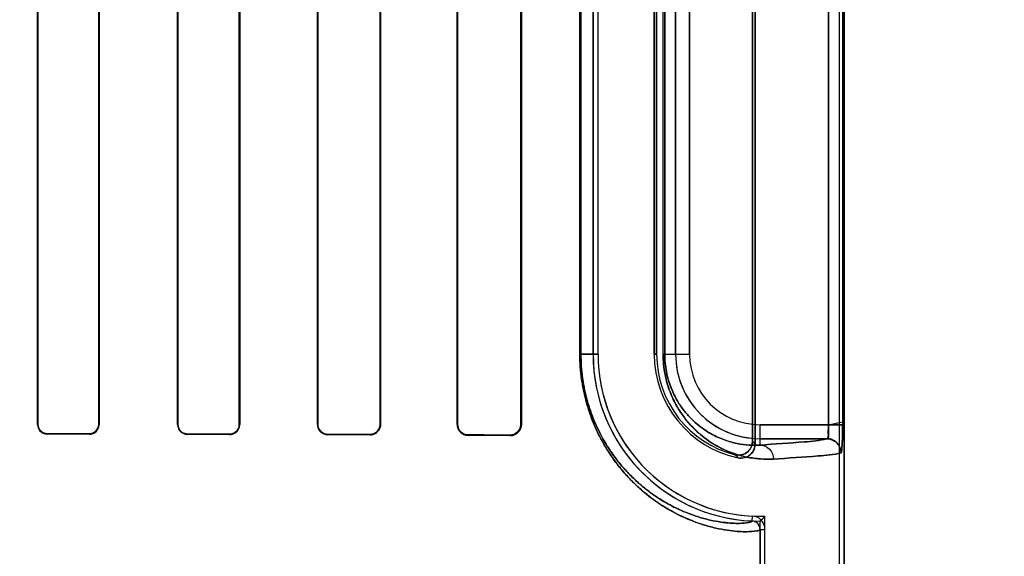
# Model space of a CAD drawing. Header units: millimetres. Extents: x 0 to 297, y 0 to 210.
# Tile 362 of 455: x 242.733 to 242.979, y 157.272 to 157.406. Entities that reach past the tile are written whole.
import ezdxf

# ---------------------------------------------------------------- set-up
doc = ezdxf.new("R2010")
doc.units = ezdxf.units.MM
doc.header["$LTSCALE"] = 16.335
doc.layers.get('0').update_dxf_attribs({"linetype": 'CONTINUOUS'})
for name, color, linetype in [('AXES_REF', 7, 'CONTINUOUS'), ('INTFCLR_1', 7, 'CONTINUOUS'), ('INTFCLR_72935', 7, 'CONTINUOUS')]:
    doc.layers.add(name, color=color, linetype=linetype)

msp = doc.modelspace()

# ---------------------------------------------------------------- linework, layer by layer
at = {"color": 7, "linetype": 'Continuous'}
for radius in [6.787079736, 6.7865, 6.743039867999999]:
    msp.add_circle((241.4889104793, 154.7114782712), radius, dxfattribs=at)
msp.add_arc((241.4889104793, 154.7114782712), 6.72, 278.2771290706, 261.7228709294, dxfattribs=at)
at = {"layer": 'AXES_REF', "color": 9, "linetype": 'Continuous'}
msp.add_circle((241.4889104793, 154.7114782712), 4.150003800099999, dxfattribs=at)
at = {"layer": 'AXES_REF', "color": 7, "linetype": 'Continuous'}
msp.add_arc((241.4889104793, 154.7114782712), 6.874, 113.0826847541, 66.9173152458, dxfattribs=at)
at = {"layer": 'AXES_REF', "color": 9, "linetype": 'Continuous'}
msp.add_arc((241.4889104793, 154.7114782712), 6.191158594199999, 94.4118118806, 85.5881881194, dxfattribs=at)
at = {"layer": 'INTFCLR_1', "color": 6, "linetype": 'Continuous'}
for p, q in [((242.9379582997, 159.0304801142), (242.9379582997, 157.1614683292)), ((242.9391925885, 159.0304683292), (242.9391925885, 157.1614683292)), ((242.916345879, 157.300812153), (242.916345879, 157.5121245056)), ((242.9169582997, 157.5128924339), (242.9169582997, 157.3000442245)), ((242.737955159, 157.5079683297), (242.737955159, 157.3049683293)), ((242.7380392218, 157.5079683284), (242.7380392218, 157.3049683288)), ((242.7532036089, 157.3049683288), (242.7532036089, 157.5079683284)), ((242.7532904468, 157.3049683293), (242.7532904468, 157.5079683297)), ((242.7728738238, 157.5079683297), (242.7728738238, 157.3049683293)), ((242.7729640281, 157.5079683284), (242.7729640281, 157.3049683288)), ((242.7882873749, 157.3049683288), (242.7882873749, 157.5079683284)), ((242.7883817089, 157.3049683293), (242.7883817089, 157.5079683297)), ((242.8077693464, 157.5079683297), (242.8077693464, 157.3049683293)), ((242.8078688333, 157.5079683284), (242.8078688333, 157.3049683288)), ((242.8233938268, 157.3049683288), (242.8233938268, 157.5079683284)), ((242.8234999, 157.3049683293), (242.8234999, 157.5079683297)), ((242.8426325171, 157.5079683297), (242.8426325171, 157.3049683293)), ((242.8427473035, 157.5079683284), (242.8427473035, 157.3049683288)), ((242.8585317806, 157.3049683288), (242.8585317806, 157.5079683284)), ((242.8586586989, 157.3049683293), (242.8586586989, 157.5079683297)), ((242.876555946, 157.4904683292), (242.876555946, 157.3224683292)), ((242.8777902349, 157.3224683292), (242.8777902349, 157.4904683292)), ((242.8917902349, 157.3224683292), (242.8917902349, 157.4904683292)), ((242.8924026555, 157.4904683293), (242.8924026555, 157.3224683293)), ((242.9181925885, 157.2787818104), (242.9181925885, 157.1614683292)), ((242.9194268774, 157.1614683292), (242.9194268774, 157.2787818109))]:
    msp.add_line(p, q, dxfattribs=at)
at = {"layer": 'INTFCLR_1', "color": 9, "linetype": 'Continuous'}
for p, q in [((242.9352921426, 157.3049077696), (242.9352921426, 157.5080288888)), ((242.9387884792, 157.5080288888), (242.9387884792, 157.3049077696)), ((242.8732516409, 157.3224683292), (242.8732516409, 157.4904683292)), ((242.8735098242, 157.4904683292), (242.8735098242, 157.3224683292)), ((242.8940143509, 157.3224683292), (242.8940143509, 157.4904683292)), ((242.8944233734, 157.4904683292), (242.8944233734, 157.3224683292)), ((242.897132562, 157.4904683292), (242.897132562, 157.3224683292)), ((242.900632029, 157.3224683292), (242.900632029, 157.4904683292)), ((242.8732516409, 157.3224683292), (242.8777902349, 157.3224683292)), ((242.8924026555, 157.3224683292), (242.8917902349, 157.3224683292)), ((242.8940143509, 157.3224683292), (242.900632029, 157.3224683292)), ((242.7380392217, 157.3049683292), (242.7379551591, 157.3049683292)), ((242.7532904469, 157.3049683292), (242.7532036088, 157.3049683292)), ((242.7729640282, 157.3049683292), (242.772873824, 157.3049683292)), ((242.7883817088, 157.3049683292), (242.7882873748, 157.3049683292)), ((242.8078688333, 157.3049683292), (242.8077693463, 157.3049683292)), ((242.8234999, 157.3049683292), (242.8233938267, 157.3049683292)), ((242.8427473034, 157.3049683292), (242.8426325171, 157.3049683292)), ((242.8586586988, 157.3049683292), (242.8585317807, 157.3049683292)), ((242.9181925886, 157.2998371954), (242.9181925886, 157.3049077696)), ((242.9352921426, 157.3049077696), (242.9181925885, 157.3049077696)), ((242.740356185, 157.3025623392), (242.740356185, 157.3026469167)), ((242.750856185, 157.3026258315), (242.750856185, 157.3025395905)), ((242.775356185, 157.3024793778), (242.775356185, 157.302570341)), ((242.785856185, 157.3025436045), (242.785856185, 157.3024501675)), ((242.810356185, 157.3023726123), (242.810356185, 157.3024732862)), ((242.820856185, 157.3024392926), (242.820856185, 157.3023346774)), ((242.845356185, 157.3022321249), (242.845356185, 157.3023490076)), ((242.855856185, 157.3023046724), (242.855856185, 157.3021805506)), ((242.9181925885, 157.3014083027), (242.9349151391, 157.3014083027)), ((242.9162527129, 157.2821125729), (242.9161934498, 157.2808797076)), ((242.9181925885, 157.2787819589), (242.9194268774, 157.2787819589))]:
    msp.add_line(p, q, dxfattribs=at)
at = {"layer": 'INTFCLR_1', "color": 7, "linetype": 'Continuous'}
for p, q in [((242.9352921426, 157.3049077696), (242.9387899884, 157.3055840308)), ((242.9387884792, 157.3049077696), (242.9352921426, 157.3049077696))]:
    msp.add_line(p, q, dxfattribs=at)
msp.add_lwpolyline([(242.855856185, 157.3023046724), (242.8559515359, 157.3023059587), (242.8560477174, 157.3023107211), (242.8561445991, 157.3023190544), (242.8562428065, 157.3023311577), (242.8563414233, 157.3023470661), (242.8564380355, 157.3023663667), (242.8565317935, 157.3023886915), (242.8566233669, 157.3024140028), (242.8567126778, 157.3024421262)], dxfattribs=at)
at = {"layer": 'INTFCLR_1', "color": 6, "linetype": 'Continuous'}
for centre, radius, start, end in [((242.9181925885, 157.3224683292), 0.0416366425, 179.9999999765, 267.2479465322), ((242.9181925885, 157.3224683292), 0.0404023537, 180.0000013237, 267.248010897), ((242.9181925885, 157.3224683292), 0.0264023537, 180.0000020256, 258.1110819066), ((242.9181925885, 157.3224683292), 0.025789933, 179.9999997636, 256.1647639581), ((242.9160924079, 157.2787819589), 0.0033344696, 359.9999834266, 87.24365624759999), ((242.9160924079, 157.2787819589), 0.0021001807, 0, 87.2436536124)]:
    msp.add_arc(centre, radius, start, end, dxfattribs=at)
at = {"layer": 'INTFCLR_1', "color": 9, "linetype": 'Continuous'}
for centre, radius, start, end in [((242.9181925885, 157.3224683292), 0.0210600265, 179.9999999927, 270.000000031), ((242.9181925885, 157.3224683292), 0.0175605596, 180.0000002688, 269.9999999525), ((242.9618619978, 157.3364829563), 0.0578283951, 218.0856596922, 219.0588532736), ((242.9620839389, 157.3425692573), 0.0674070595, 222.0440527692, 222.9598197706)]:
    msp.add_arc(centre, radius, start, end, dxfattribs=at)
at = {"layer": 'INTFCLR_1', "color": 6, "linetype": 'Continuous'}
for major_axis, ratio, start_param, end_param in [((0.3860864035, 0), 0.0034906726, 1.0330623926, 1.0644388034), ((0.3650864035, 0), 0.0034906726, 0.9983944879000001, 1.0322457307), ((0.3860864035, 0), 0.0034906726, 0.9237350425, 0.9573995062), ((0.3650864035, 0), 0.0034906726, 0.8795209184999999, 0.9162996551), ((0.3860864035, 0), 0.0034906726, 0.8044638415, 0.8415583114), ((0.3650864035, 0), 0.0034906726, 0.7475038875, 0.7888979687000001), ((0.3860864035, 0), 0.0034906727, 0.6694696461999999, 0.7121557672), ((0.3650864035, 0), 0.0034906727, 0.5930216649, 0.642674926)]:
    msp.add_ellipse((242.553106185, 157.3014683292), major_axis=major_axis, ratio=ratio, start_param=start_param, end_param=end_param, dxfattribs=at)
at = {"layer": 'INTFCLR_1', "color": 9, "linetype": 'Continuous'}
for points, knots in [([(242.8732516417, 157.3224683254), (242.873251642, 157.3203765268), (242.8734339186, 157.3177672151), (242.8739181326, 157.314699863), (242.87429274, 157.3127550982), (242.8748605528, 157.3104274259), (242.8761662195, 157.3062404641), (242.8778617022, 157.3024071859), (242.8798448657, 157.298982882), (242.8813599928, 157.2966390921), (242.882955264, 157.2945066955), (242.8846040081, 157.2925791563), (242.886179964, 157.2908817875), (242.8888118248, 157.2883537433), (242.8925584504, 157.2854345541), (242.8963358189, 157.2831822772), (242.8991649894, 157.2818050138), (242.901681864, 157.2807358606), (242.9045902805, 157.2797342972), (242.9077941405, 157.2789330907), (242.9105622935, 157.2784662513), (242.9128992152, 157.2782411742), (242.915104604, 157.2781750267), (242.9168307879, 157.2782895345), (242.917855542, 157.2784932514), (242.9181926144, 157.2786858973), (242.9181925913, 157.2787817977)], [0, 0, 0, 0, 0.0889371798, 0.1107072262, 0.1320273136, 0.1731273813, 0.2124909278, 0.3184380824, 0.3502902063, 0.380703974, 0.4370556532, 0.4633408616, 0.4885245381, 0.5355068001, 0.6183686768, 0.6898284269, 0.7220568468, 0.7520984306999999, 0.8060504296, 0.8526511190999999, 0.8923284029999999, 0.9253859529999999, 0.952134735, 0.9868991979, 0.9959225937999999, 1, 1, 1, 1]), ([(242.8735098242, 157.3224683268), (242.8735098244, 157.3204704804), (242.8736831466, 157.3179784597), (242.8741436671, 157.3150487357), (242.8744999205, 157.3131914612), (242.8750397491, 157.3109688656), (242.8758253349, 157.3084397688), (242.8769790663, 157.3053858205), (242.8783118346, 157.3025859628), (242.8797792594, 157.3000420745), (242.8812195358, 157.2978056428), (242.8827360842, 157.2957709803), (242.8843035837, 157.2939320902), (242.8858013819, 157.2923135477), (242.888301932, 157.2899041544), (242.8918615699, 157.28712333), (242.8954510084, 157.2849798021), (242.8981386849, 157.2836710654), (242.900528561, 157.2826566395), (242.903289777, 157.2817084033), (242.9063309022, 157.2809535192), (242.9089579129, 157.2805178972), (242.9111742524, 157.2803131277), (242.9132684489, 157.2802613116), (242.9148998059, 157.2803834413), (242.9158812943, 157.2805907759), (242.9161937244, 157.280786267), (242.9161934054, 157.2808796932)], [0, 0, 0, 0, 0.0892207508, 0.1110575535, 0.1324414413, 0.1736590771, 0.2131269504, 0.2506329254, 0.3193864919, 0.3512892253, 0.381742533, 0.4381432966, 0.4644401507, 0.4896280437, 0.5365996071, 0.6193826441, 0.6907139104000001, 0.7228668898, 0.7528287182, 0.8066156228, 0.8530532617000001, 0.8925788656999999, 0.9255032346, 0.9521430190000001, 0.986801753, 0.9958277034, 1, 1, 1, 1]), ([(242.8940143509, 157.3224683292), (242.8940143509, 157.3216190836), (242.8940961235, 157.3199430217), (242.894450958, 157.3175120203), (242.895000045, 157.3152385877), (242.8956972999, 157.3131597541), (242.8965025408, 157.3112791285), (242.8973831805, 157.3095865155), (242.8983173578, 157.3080627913), (242.8995747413, 157.3062866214), (242.9012051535, 157.3043762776), (242.9032503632, 157.3024597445), (242.9052921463, 157.3009034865), (242.9078889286, 157.2992842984), (242.9110596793, 157.2978253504), (242.9142259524, 157.2969266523), (242.9166207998, 157.2965176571), (242.9188332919, 157.2962909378), (242.9204699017, 157.2962790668), (242.9215324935, 157.2963377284)], [0, 0, 0, 0, 0.0600375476, 0.1184073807, 0.1734336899, 0.2251567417, 0.2732358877, 0.317912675, 0.3599266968, 0.3994875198, 0.4716710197, 0.5370331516, 0.5972817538, 0.6528632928, 0.7531314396, 0.8428522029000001, 0.8846845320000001, 0.924765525, 1, 1, 1, 1]), ([(242.8944233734, 157.3224683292), (242.8944233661, 157.3217280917), (242.8944943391, 157.3202672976), (242.894802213, 157.3181488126), (242.8952786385, 157.3161680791), (242.8958834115, 157.3143576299), (242.8965818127, 157.3127203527), (242.8973455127, 157.3112472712), (242.8981554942, 157.3099218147), (242.899245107, 157.30837836), (242.9006572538, 157.30672), (242.902427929, 157.305058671), (242.9041948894, 157.3037122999), (242.9064387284, 157.3023157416), (242.9091766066, 157.3010631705), (242.9119079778, 157.3002998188), (242.9139711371, 157.2999595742), (242.9158739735, 157.299777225), (242.9172803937, 157.299778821), (242.9181925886, 157.2998371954)], [0, 0, 0, 0, 0.0604339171, 0.1191792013, 0.1745255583, 0.2265330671, 0.274833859, 0.3197007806, 0.3618819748, 0.401549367, 0.4738586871, 0.539260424, 0.5994174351, 0.6549168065, 0.7547846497, 0.8440250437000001, 0.8855731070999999, 0.9253749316, 1, 1, 1, 1]), ([(242.9349151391, 157.3014083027), (242.933077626, 157.3009059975), (242.92744679, 157.3004777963), (242.9218836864, 157.3000428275), (242.9181925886, 157.2998371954)], [0, 0, 0, 0, 0.3400599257, 1, 1, 1, 1]), ([(242.9181925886, 157.2998371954), (242.9190497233, 157.2998325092), (242.9208481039, 157.2990409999), (242.9215280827, 157.2972234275), (242.9215324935, 157.2963377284)], [0, 0, 0, 0, 0.4918058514, 1, 1, 1, 1]), ([(242.9215324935, 157.2963377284), (242.9252573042, 157.2965433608), (242.9308714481, 157.2969785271), (242.9365528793, 157.2974062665), (242.9384080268, 157.2979088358)], [0, 0, 0, 0, 0.6599704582, 1, 1, 1, 1])]:
    msp.add_open_spline(points, degree=3, knots=knots, dxfattribs=at)
at = {"layer": 'INTFCLR_1', "color": 7, "linetype": 'Continuous'}
for points, knots in [([(242.9387899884, 157.3055840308), (242.9387920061, 157.3051332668), (242.938786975, 157.3040237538), (242.9387723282, 157.3025152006), (242.9387386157, 157.3011006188), (242.9386839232, 157.2998531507), (242.9386375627, 157.2988005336), (242.9385135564, 157.2981699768), (242.9384646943, 157.2979241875), (242.9384080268, 157.2979088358)], [0, 0, 0, 0, 0.1753970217, 0.4315905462, 0.5876692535, 0.7243269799, 0.9227195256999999, 0.9771554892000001, 1, 1, 1, 1]), ([(242.8558561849, 157.302304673), (242.8563573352, 157.3023116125), (242.8577407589, 157.3026647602), (242.8585359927, 157.3041147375), (242.8585317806, 157.3049683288)], [0, 0, 0, 0, 0.3699426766, 1, 1, 1, 1]), ([(242.9384080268, 157.2979088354), (242.9385524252, 157.298492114), (242.93869264, 157.2995794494), (242.938741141, 157.3012750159), (242.938782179, 157.3030185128), (242.938788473, 157.3042619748), (242.9387884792, 157.3049077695)], [0, 0, 0, 0, 0.2545299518, 0.46872787, 0.7240380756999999, 1, 1, 1, 1])]:
    msp.add_open_spline(points, degree=3, knots=knots, dxfattribs=at)
at = {"layer": 'INTFCLR_1', "color": 6, "linetype": 'Continuous'}
for points, knots in [([(242.737955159, 157.3049683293), (242.737955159, 157.304449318), (242.7383625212, 157.3031905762), (242.7396515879, 157.3025638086), (242.740356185, 157.3025623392)], [0, 0, 0, 0, 0.424164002, 1, 1, 1, 1]), ([(242.7380392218, 157.3049683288), (242.7380392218, 157.3044642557), (242.7384357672, 157.3032489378), (242.7396793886, 157.302648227), (242.7403561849, 157.3026469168)], [0, 0, 0, 0, 0.4268656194, 1, 1, 1, 1]), ([(242.750856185, 157.3026258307), (242.7514235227, 157.3026246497), (242.7526657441, 157.3030872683), (242.7532036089, 157.3043391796), (242.7532036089, 157.3049683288)], [0, 0, 0, 0, 0.4741700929, 1, 1, 1, 1]), ([(242.7508561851, 157.3025395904), (242.7513073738, 157.3025385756), (242.7525662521, 157.3028725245), (242.7532904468, 157.3041862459), (242.7532904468, 157.3049683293)], [0, 0, 0, 0, 0.3658474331, 1, 1, 1, 1]), ([(242.7728738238, 157.3049683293), (242.7728738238, 157.3044462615), (242.773279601, 157.3031477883), (242.7746137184, 157.3024813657), (242.7753561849, 157.302479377)], [0, 0, 0, 0, 0.4128529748, 1, 1, 1, 1]), ([(242.7729640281, 157.3049683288), (242.7729640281, 157.304460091), (242.7733604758, 157.303207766), (242.7746456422, 157.3025720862), (242.7753561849, 157.3025703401)], [0, 0, 0, 0, 0.4170044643, 1, 1, 1, 1]), ([(242.785856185, 157.3025436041), (242.786316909, 157.3025423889), (242.7875765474, 157.3028854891), (242.7882873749, 157.3041966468), (242.7882873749, 157.3049683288)], [0, 0, 0, 0, 0.3738419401, 1, 1, 1, 1]), ([(242.785856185, 157.3024501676), (242.7863420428, 157.3024487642), (242.7876522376, 157.3028121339), (242.7883817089, 157.3041734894), (242.7883817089, 157.3049683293)], [0, 0, 0, 0, 0.3793705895, 1, 1, 1, 1]), ([(242.8077693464, 157.3049683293), (242.8077693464, 157.3044503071), (242.80816364, 157.3031016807), (242.8095575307, 157.3023753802), (242.810356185, 157.3023726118)], [0, 0, 0, 0, 0.393430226, 1, 1, 1, 1]), ([(242.8078688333, 157.3049683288), (242.8078688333, 157.3044587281), (242.8082612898, 157.3031604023), (242.8095993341, 157.3024756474), (242.810356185, 157.3024732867)], [0, 0, 0, 0, 0.4023834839, 1, 1, 1, 1]), ([(242.820856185, 157.3024392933), (242.8213634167, 157.302437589), (242.8226839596, 157.3028220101), (242.8233938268, 157.3041875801), (242.8233938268, 157.3049683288)], [0, 0, 0, 0, 0.3938208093, 1, 1, 1, 1]), ([(242.820856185, 157.3023346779), (242.8213952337, 157.302332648), (242.8227734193, 157.3027435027), (242.8234999, 157.3041650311), (242.8234999, 157.3049683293)], [0, 0, 0, 0, 0.4015735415, 1, 1, 1, 1]), ([(242.8426325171, 157.3049683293), (242.8426325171, 157.3044719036), (242.8429988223, 157.303062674), (242.8444696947, 157.3022362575), (242.8453561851, 157.3022321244)], [0, 0, 0, 0, 0.358967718, 1, 1, 1, 1]), ([(242.8427473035, 157.3049683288), (242.8427473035, 157.3044735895), (242.8431172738, 157.3031196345), (242.8445249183, 157.3023523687), (242.8453561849, 157.3023490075)], [0, 0, 0, 0, 0.3731029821, 1, 1, 1, 1]), ([(242.8558561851, 157.3021805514), (242.856395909, 157.3021777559), (242.8578498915, 157.3025785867), (242.8586586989, 157.3040881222), (242.8586586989, 157.3049683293)], [0, 0, 0, 0, 0.3801089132, 1, 1, 1, 1]), ([(242.9349151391, 157.3014083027), (242.935392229, 157.3014730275), (242.9351019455, 157.3033083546), (242.9352964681, 157.3042104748), (242.9352921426, 157.3049077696)], [0, 0, 0, 0, 0.4084435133, 1, 1, 1, 1]), ([(242.9120254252, 157.2974266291), (242.9125803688, 157.2972899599), (242.9137743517, 157.2972966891), (242.9156624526, 157.2983087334), (242.916345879, 157.2998813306), (242.916345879, 157.300812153)], [0, 0, 0, 0, 0.2761837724, 0.5501894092, 1, 1, 1, 1]), ([(242.9384080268, 157.2979088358), (242.938407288, 157.298574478), (242.9380552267, 157.2997463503), (242.9367505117, 157.3010540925), (242.9355797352, 157.3014075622), (242.9349151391, 157.3014083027)], [0, 0, 0, 0, 0.3682330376, 0.6323456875, 1, 1, 1, 1]), ([(242.9169582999, 157.3000442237), (242.9169582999, 157.2994839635), (242.9166765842, 157.2983454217), (242.9152892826, 157.2967670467), (242.9136452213, 157.2964445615), (242.9127533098, 157.2966323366)], [0, 0, 0, 0, 0.2757362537, 0.5514164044, 1, 1, 1, 1])]:
    msp.add_open_spline(points, degree=3, knots=knots, dxfattribs=at)
at = {"layer": 'INTFCLR_72935', "color": 6, "linetype": 'Continuous'}
for p, q in [((242.9379582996, 159.0304918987), (242.9379582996, 157.1614683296)), ((242.9391925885, 157.1614683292), (242.9391925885, 159.0304683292)), ((242.916345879, 157.5121245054), (242.916345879, 157.3008121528)), ((242.9169582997, 157.3000442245), (242.9169582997, 157.5128924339)), ((242.7379551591, 157.3049683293), (242.7379551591, 157.5079683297)), ((242.7380392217, 157.3049683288), (242.7380392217, 157.5079683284)), ((242.7532036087, 157.5079683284), (242.7532036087, 157.3049683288)), ((242.753290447, 157.5079683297), (242.753290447, 157.3049683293)), ((242.772873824, 157.3049683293), (242.772873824, 157.5079683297)), ((242.7729640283, 157.3049683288), (242.7729640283, 157.5079683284)), ((242.7882873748, 157.5079683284), (242.7882873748, 157.3049683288)), ((242.7883817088, 157.5079683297), (242.7883817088, 157.3049683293)), ((242.8077693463, 157.3049683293), (242.8077693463, 157.5079683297)), ((242.8078688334, 157.3049683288), (242.8078688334, 157.5079683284)), ((242.8233938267, 157.5079683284), (242.8233938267, 157.3049683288)), ((242.8234998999, 157.5079683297), (242.8234998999, 157.3049683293)), ((242.8426325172, 157.3049683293), (242.8426325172, 157.5079683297)), ((242.8427473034, 157.3049683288), (242.8427473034, 157.5079683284)), ((242.8585317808, 157.5079683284), (242.8585317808, 157.3049683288)), ((242.8586586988, 157.5079683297), (242.8586586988, 157.3049683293)), ((242.876555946, 157.3224683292), (242.876555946, 157.4904683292)), ((242.8777902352, 157.3224683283), (242.8777902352, 157.4904683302)), ((242.8917902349, 157.4904683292), (242.8917902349, 157.3224683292)), ((242.8924026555, 157.3224683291), (242.8924026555, 157.4904683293)), ((242.9194268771, 157.1614683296), (242.9194268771, 157.2820848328)), ((242.9181925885, 157.1614683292), (242.9181925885, 157.2808316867))]:
    msp.add_line(p, q, dxfattribs=at)
at = {"layer": 'INTFCLR_72935', "color": 9, "linetype": 'Continuous'}
for p, q in [((242.9352921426, 157.5080288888), (242.9352921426, 157.3049077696)), ((242.9387884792, 157.5080288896), (242.9387884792, 157.3049077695)), ((242.8732516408, 157.3224683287), (242.8732516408, 157.4904683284)), ((242.8735098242, 157.3224683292), (242.8735098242, 157.4904683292)), ((242.8940143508, 157.322468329), (242.8940143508, 157.49046833)), ((242.8944233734, 157.3224683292), (242.8944233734, 157.4904683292)), ((242.897132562, 157.3224683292), (242.897132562, 157.4904683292)), ((242.900632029, 157.4904683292), (242.900632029, 157.3224683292)), ((242.8777902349, 157.3224683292), (242.8732516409, 157.3224683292)), ((242.8917902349, 157.3224683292), (242.8924026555, 157.3224683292)), ((242.8940143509, 157.3224683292), (242.900632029, 157.3224683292)), ((242.7379551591, 157.3049683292), (242.7380392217, 157.3049683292)), ((242.7532036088, 157.3049683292), (242.7532904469, 157.3049683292)), ((242.772873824, 157.3049683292), (242.7729640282, 157.3049683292)), ((242.7882873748, 157.3049683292), (242.7883817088, 157.3049683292)), ((242.8077693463, 157.3049683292), (242.8078688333, 157.3049683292)), ((242.8233938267, 157.3049683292), (242.8234999, 157.3049683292)), ((242.8426325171, 157.3049683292), (242.8427473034, 157.3049683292)), ((242.8585317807, 157.3049683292), (242.8586586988, 157.3049683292)), ((242.9181925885, 157.2998371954), (242.9181925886, 157.3049077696)), ((242.9181925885, 157.3049077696), (242.9387884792, 157.3049077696)), ((242.740356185, 157.3026469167), (242.740356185, 157.3025623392)), ((242.750856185, 157.3025395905), (242.750856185, 157.3026258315)), ((242.775356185, 157.302570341), (242.775356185, 157.3024793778)), ((242.785856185, 157.3024501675), (242.785856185, 157.3025436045)), ((242.810356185, 157.3024732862), (242.810356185, 157.3023726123)), ((242.820856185, 157.3023346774), (242.820856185, 157.3024392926)), ((242.845356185, 157.3023490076), (242.845356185, 157.3022321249)), ((242.855856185, 157.3021805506), (242.855856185, 157.3023046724)), ((242.9349151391, 157.3014083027), (242.9181925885, 157.3014083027))]:
    msp.add_line(p, q, dxfattribs=at)
at = {"layer": 'INTFCLR_72935', "color": 7, "linetype": 'Continuous'}
for points in [[(242.8567090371, 157.3024409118), (242.8566215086, 157.3024134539), (242.8565319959, 157.3023887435), (242.8564405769, 157.3023669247), (242.8563473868, 157.3023481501), (242.8562524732, 157.3023325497), (242.8561557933, 157.3023202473), (242.8560574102, 157.3023113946), (242.8559574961, 157.3023061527), (242.855856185, 157.3023046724)], [(242.855856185, 157.3021805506), (242.8559643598, 157.3021820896), (242.8560695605, 157.3021876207), (242.8561716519, 157.3021968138), (242.8562701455, 157.3022092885), (242.8563653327, 157.3022247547), (242.8564582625, 157.3022431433), (242.85654923, 157.3022643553), (242.8566377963, 157.3022881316), (242.8567239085, 157.3023142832)]]:
    msp.add_lwpolyline(points, dxfattribs=at)
at = {"layer": 'INTFCLR_72935', "color": 6, "linetype": 'Continuous'}
for centre, radius, start, end in [((242.9181925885, 157.3224683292), 0.0416366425, 180.0000000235, 270), ((242.9181925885, 157.3224683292), 0.0404023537, 180.0000013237, 271.7506537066), ((242.9181925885, 157.3224683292), 0.0264023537, 180.0000020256, 258.1110819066), ((242.9181925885, 157.3224683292), 0.025789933, 180.0000001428, 256.164763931), ((242.8367836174, 157.3622500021), 0.1151362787, 314.9967119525, 315.8720262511)]:
    msp.add_arc(centre, radius, start, end, dxfattribs=at)
at = {"layer": 'INTFCLR_72935', "color": 9, "linetype": 'Continuous'}
for centre, radius, start, end in [((242.9181925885, 157.3224683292), 0.0210600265, 180.0000000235, 269.9999999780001), ((242.9181925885, 157.3224683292), 0.0175605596, 180.0000002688, 269.9999999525), ((242.9618619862, 157.3364829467), 0.0578283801, 218.0856592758, 219.058853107), ((242.9620838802, 157.3425692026), 0.0674069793, 222.0440516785, 222.9598197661)]:
    msp.add_arc(centre, radius, start, end, dxfattribs=at)
at = {"layer": 'INTFCLR_72935', "color": 6, "linetype": 'Continuous'}
for major_axis, ratio, start_param, end_param in [((0.3860864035, 0), 0.0034906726, 1.0330623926, 1.0644388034), ((0.3650864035, 0), 0.0034906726, 0.9983944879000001, 1.0322457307), ((0.3860864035, 0), 0.0034906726, 0.9237350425, 0.9573995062), ((0.3650864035, 0), 0.0034906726, 0.8795209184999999, 0.9162996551), ((0.3860864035, 0), 0.0034906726, 0.8044638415, 0.8415583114), ((0.3650864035, 0), 0.0034906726, 0.7475038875, 0.7888979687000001), ((0.3860864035, 0), 0.0034906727, 0.6694696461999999, 0.7121557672), ((0.3650864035, 0), 0.0034906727, 0.5930216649, 0.642674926)]:
    msp.add_ellipse((242.553106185, 157.3014683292), major_axis=major_axis, ratio=ratio, start_param=start_param, end_param=end_param, dxfattribs=at)
at = {"layer": 'INTFCLR_72935', "color": 9, "linetype": 'Continuous'}
for points, knots in [([(242.918192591, 157.2787817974), (242.9181926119, 157.2786847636), (242.9178498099, 157.2784913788), (242.9168172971, 157.278287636), (242.915079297, 157.2781743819), (242.9128676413, 157.2782434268), (242.9105348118, 157.278470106), (242.9077765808, 157.2789371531), (242.9052186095, 157.2795775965), (242.9029679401, 157.2802930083), (242.9004108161, 157.2812363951), (242.8969581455, 157.2828128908), (242.8934521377, 157.2849007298), (242.8909279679, 157.2867278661), (242.8893988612, 157.2879529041), (242.8877857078, 157.2893395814), (242.8857431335, 157.2913010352), (242.8833280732, 157.2940113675), (242.8813856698, 157.2966030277), (242.8798703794, 157.298941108), (242.8783215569, 157.3016090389), (242.8769145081, 157.3045464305), (242.8758630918, 157.3073119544), (242.8752962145, 157.3090304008), (242.8747572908, 157.3108520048), (242.8742958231, 157.3127405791), (242.8739197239, 157.3146905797), (242.8734343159, 157.3177621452), (242.8732516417, 157.3203741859), (242.8732516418, 157.3224683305)], [0, 0, 0, 0, 0.004125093, 0.0132564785, 0.0482716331, 0.0750900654, 0.1080986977, 0.1475742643, 0.1940030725, 0.220035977, 0.2479478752, 0.309834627, 0.3811008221, 0.4210070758, 0.4422222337, 0.4643790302, 0.5114245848, 0.5624876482, 0.6185464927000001, 0.6489140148, 0.6808923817, 0.7496495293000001, 0.7870559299, 0.8066095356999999, 0.8265636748, 0.8678037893, 0.8891910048, 0.9109738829, 1, 1, 1, 1]), ([(242.9161934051, 157.2808796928), (242.9161937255, 157.280785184), (242.9158759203, 157.2805888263), (242.9148869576, 157.2803815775), (242.9132444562, 157.2802605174), (242.9111443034, 157.2803151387), (242.908931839, 157.2805214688), (242.9063142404, 157.2809573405), (242.9038864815, 157.2815606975), (242.9017499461, 157.282237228), (242.8993215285, 157.2831312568), (242.8960417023, 157.2846286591), (242.8927114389, 157.2866148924), (242.8903137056, 157.2883544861), (242.888860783, 157.2895215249), (242.8873275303, 157.2908432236), (242.8853859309, 157.2927135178), (242.8830902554, 157.2952986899), (242.8812439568, 157.297771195), (242.8798035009, 157.300002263), (242.8783306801, 157.3025491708), (242.8769928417, 157.3053535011), (242.8758345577, 157.3084126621), (242.8750454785, 157.3109473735), (242.8745028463, 157.3131775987), (242.8741451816, 157.3150398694), (242.873683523, 157.3179736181), (242.8735098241, 157.3204682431), (242.8735098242, 157.3224683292)], [0, 0, 0, 0, 0.0042205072, 0.0133546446, 0.0482658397, 0.0749773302, 0.107855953, 0.147184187, 0.1934547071, 0.2194070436, 0.2472394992, 0.3089771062, 0.3801211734, 0.4199834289, 0.4411824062, 0.463327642, 0.5103666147, 0.5614497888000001, 0.6175621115, 0.6479715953, 0.6800034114, 0.7489049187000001, 0.7864046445, 0.8260157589, 0.8673774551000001, 0.8888305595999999, 0.9106821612, 1, 1, 1, 1]), ([(242.921532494, 157.2963377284), (242.9204725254, 157.2962792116), (242.9182526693, 157.2962948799), (242.9147955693, 157.2967673), (242.9110886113, 157.2978146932), (242.9079123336, 157.2992713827), (242.9053084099, 157.3008920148), (242.9036369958, 157.3021644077), (242.9023025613, 157.303347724), (242.9009135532, 157.3047180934), (242.8991982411, 157.3067275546), (242.8976557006, 157.309067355), (242.8965171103, 157.3112478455), (242.8957070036, 157.3131337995), (242.8950051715, 157.3152200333), (242.8944549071, 157.3174920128), (242.8940971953, 157.3199302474), (242.8940143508, 157.3216097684), (242.8940143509, 157.3224683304)], [0, 0, 0, 0, 0.0750536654, 0.156480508, 0.2459796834, 0.3464559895, 0.4023291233, 0.4625807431, 0.4947026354, 0.5283756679, 0.6004715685, 0.6810517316, 0.7259046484, 0.7742538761, 0.8260146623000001, 0.8813433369, 0.9392998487, 1, 1, 1, 1]), ([(242.9181925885, 157.2998371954), (242.9172826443, 157.2997789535), (242.9153745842, 157.2997765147), (242.9123983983, 157.3001648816), (242.9092015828, 157.3010540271), (242.9064589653, 157.3023045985), (242.9042089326, 157.3037024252), (242.9024343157, 157.3050528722), (242.9006601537, 157.3067167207), (242.8989177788, 157.30876262), (242.8975814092, 157.3107965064), (242.8965944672, 157.3126929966), (242.8958918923, 157.3143346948), (242.8952831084, 157.3161519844), (242.8948055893, 157.3181316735), (242.8944952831, 157.3202562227), (242.8944233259, 157.3217199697), (242.8944233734, 157.3224683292)], [0, 0, 0, 0, 0.07444774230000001, 0.1553151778, 0.244333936, 0.3444117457, 0.4002041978, 0.4603600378, 0.5261873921, 0.5984175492, 0.679289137, 0.7242686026, 0.7728488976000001, 0.8249350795, 0.8805719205, 0.9388974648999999, 1, 1, 1, 1]), ([(242.9181925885, 157.2998371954), (242.921883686, 157.3000428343), (242.927446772, 157.3004778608), (242.9330776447, 157.3009059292), (242.9349151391, 157.3014083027)], [0, 0, 0, 0, 0.6599400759, 1, 1, 1, 1]), ([(242.9181925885, 157.2998371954), (242.9190497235, 157.2998325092), (242.9208481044, 157.2990410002), (242.9215280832, 157.2972234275), (242.921532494, 157.2963377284)], [0, 0, 0, 0, 0.491805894, 1, 1, 1, 1]), ([(242.9384080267, 157.2979088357), (242.9365528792, 157.2974062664), (242.9308714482, 157.2969785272), (242.9252573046, 157.2965433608), (242.921532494, 157.2963377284)], [0, 0, 0, 0, 0.3400295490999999, 1, 1, 1, 1])]:
    msp.add_open_spline(points, degree=3, knots=knots, dxfattribs=at)
at = {"layer": 'INTFCLR_72935', "color": 6, "linetype": 'Continuous'}
for points, knots in [([(242.7379551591, 157.3049683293), (242.7379551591, 157.3044470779), (242.7383643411, 157.3031875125), (242.739653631, 157.3025638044), (242.7403561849, 157.3025623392)], [0, 0, 0, 0, 0.4259261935, 1, 1, 1, 1]), ([(242.7403561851, 157.3026469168), (242.7398735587, 157.3026478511), (242.7386631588, 157.3030234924), (242.7380392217, 157.3042711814), (242.7380392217, 157.3049683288)], [0, 0, 0, 0, 0.4090843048, 1, 1, 1, 1]), ([(242.7532036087, 157.3049683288), (242.7532036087, 157.3044587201), (242.752802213, 157.3032289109), (242.7515411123, 157.3026244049), (242.7508561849, 157.3026258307)], [0, 0, 0, 0, 0.4266158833, 1, 1, 1, 1]), ([(242.750856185, 157.3025395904), (242.7513205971, 157.3025385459), (242.7525826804, 157.3028853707), (242.753290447, 157.3041983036), (242.753290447, 157.3049683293)], [0, 0, 0, 0, 0.3762140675, 1, 1, 1, 1]), ([(242.772873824, 157.3049683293), (242.772873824, 157.3044478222), (242.7732772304, 157.3031492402), (242.7746121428, 157.3024813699), (242.775356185, 157.302479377)], [0, 0, 0, 0, 0.4116138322, 1, 1, 1, 1]), ([(242.7753561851, 157.3025703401), (242.7748958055, 157.3025714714), (242.7736543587, 157.3029209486), (242.7729640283, 157.304213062), (242.7729640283, 157.3049683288)], [0, 0, 0, 0, 0.378712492, 1, 1, 1, 1]), ([(242.7882873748, 157.3049683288), (242.7882873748, 157.3044594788), (242.7878915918, 157.3031900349), (242.7865831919, 157.3025416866), (242.7858561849, 157.3025436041)], [0, 0, 0, 0, 0.4117377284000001, 1, 1, 1, 1]), ([(242.7858561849, 157.3024501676), (242.7863528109, 157.3024487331), (242.7876655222, 157.3028228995), (242.7883817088, 157.3041834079), (242.7883817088, 157.3049683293)], [0, 0, 0, 0, 0.3875215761, 1, 1, 1, 1]), ([(242.8077693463, 157.3049683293), (242.8077693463, 157.3044527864), (242.808161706, 157.3031050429), (242.8095553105, 157.3023753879), (242.8103561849, 157.3023726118)], [0, 0, 0, 0, 0.3916242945, 1, 1, 1, 1]), ([(242.8103561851, 157.3024732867), (242.8098587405, 157.3024748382), (242.8085637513, 157.3028578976), (242.8078688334, 157.3042000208), (242.8078688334, 157.3049683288)], [0, 0, 0, 0, 0.3930041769, 1, 1, 1, 1]), ([(242.8234998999, 157.3049683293), (242.8234998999, 157.3044644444), (242.8231202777, 157.3030953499), (242.8216921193, 157.30233153), (242.8208561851, 157.3023346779)], [0, 0, 0, 0, 0.3760826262, 1, 1, 1, 1]), ([(242.8233938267, 157.3049683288), (242.8233938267, 157.3044628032), (242.823007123, 157.3031436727), (242.8216385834, 157.3024366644), (242.8208561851, 157.3024392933)], [0, 0, 0, 0, 0.392510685, 1, 1, 1, 1]), ([(242.8426325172, 157.3049683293), (242.8426325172, 157.3045013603), (242.8429705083, 157.3030989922), (242.8444431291, 157.3022363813), (242.845356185, 157.3022321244)], [0, 0, 0, 0, 0.3383748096, 1, 1, 1, 1]), ([(242.8453561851, 157.3023490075), (242.8448917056, 157.3023508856), (242.8435460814, 157.302696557), (242.8427473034, 157.3041095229), (242.8427473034, 157.3049683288)], [0, 0, 0, 0, 0.3510066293, 1, 1, 1, 1]), ([(242.916345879, 157.3008121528), (242.916345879, 157.3002406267), (242.9160538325, 157.2990828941), (242.9146196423, 157.2974915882), (242.9129292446, 157.2972040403), (242.9120254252, 157.2974266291)], [0, 0, 0, 0, 0.2761842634, 0.5501881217, 1, 1, 1, 1]), ([(242.9127533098, 157.2966323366), (242.9133015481, 157.2965169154), (242.9144737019, 157.2965580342), (242.9163040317, 157.2975903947), (242.9169582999, 157.2991327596), (242.9169582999, 157.3000442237)], [0, 0, 0, 0, 0.2757344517, 0.5514160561, 1, 1, 1, 1]), ([(242.9181925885, 157.2787818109), (242.9181925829, 157.2793017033), (242.9177731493, 157.2803828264), (242.9167133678, 157.2808547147), (242.916193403, 157.2808797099)], [0, 0, 0, 0, 0.4996766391, 1, 1, 1, 1])]:
    msp.add_open_spline(points, degree=3, knots=knots, dxfattribs=at)
at = {"layer": 'INTFCLR_72935', "color": 7, "linetype": 'Continuous'}
for points, knots in [([(242.8585317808, 157.3049683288), (242.858531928, 157.3045050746), (242.8581933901, 157.3031256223), (242.8567441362, 157.3023195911), (242.8558561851, 157.302304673)], [0, 0, 0, 0, 0.3428133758, 1, 1, 1, 1]), ([(242.8586586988, 157.3049683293), (242.8586586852, 157.3044075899), (242.8582290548, 157.3029458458), (242.8567169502, 157.3021912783), (242.855856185, 157.3021805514)], [0, 0, 0, 0, 0.3944503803, 1, 1, 1, 1]), ([(242.9352921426, 157.3049077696), (242.9352921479, 157.304682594), (242.9352876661, 157.3038022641), (242.9352083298, 157.3025708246), (242.9351273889, 157.3018154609), (242.93495994, 157.3013344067), (242.9348727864, 157.3013861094)], [0, 0, 0, 0, 0.1877948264, 0.7473227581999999, 0.9154867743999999, 1, 1, 1, 1]), ([(242.9352921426, 157.3049077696), (242.9352921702, 157.3043220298), (242.9350995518, 157.3033835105), (242.9355011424, 157.3014881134), (242.9349151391, 157.3014083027)], [0, 0, 0, 0, 0.4975901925, 1, 1, 1, 1]), ([(242.9383651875, 157.2978645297), (242.9385030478, 157.2977003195), (242.9386261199, 157.2991604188), (242.9387088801, 157.3000270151), (242.9387764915, 157.3024694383), (242.9387884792, 157.304022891), (242.9387884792, 157.3049077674)], [0, 0, 0, 0, 0.0908190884, 0.3065073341, 0.6251820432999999, 1, 1, 1, 1]), ([(242.9387884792, 157.3049077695), (242.9387884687, 157.3042607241), (242.9387821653, 157.3030163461), (242.9387410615, 157.3012723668), (242.9386925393, 157.2995780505), (242.9385523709, 157.2984916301), (242.9384080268, 157.2979088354)], [0, 0, 0, 0, 0.2764961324, 0.5316628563, 0.7456763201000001, 1, 1, 1, 1]), ([(242.9348727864, 157.3013861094), (242.9355388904, 157.3013892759), (242.9367161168, 157.3010373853), (242.9380226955, 157.2997173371), (242.9383683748, 157.2985352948), (242.9383651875, 157.2978645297)], [0, 0, 0, 0, 0.3667335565, 0.63070025, 1, 1, 1, 1]), ([(242.9384080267, 157.2979088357), (242.9384070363, 157.2988011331), (242.9376623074, 157.3006579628), (242.9358062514, 157.3014073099), (242.9349151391, 157.3014083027)], [0, 0, 0, 0, 0.5003322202, 1, 1, 1, 1])]:
    msp.add_open_spline(points, degree=3, knots=knots, dxfattribs=at)

doc.saveas('drawing.dxf')
